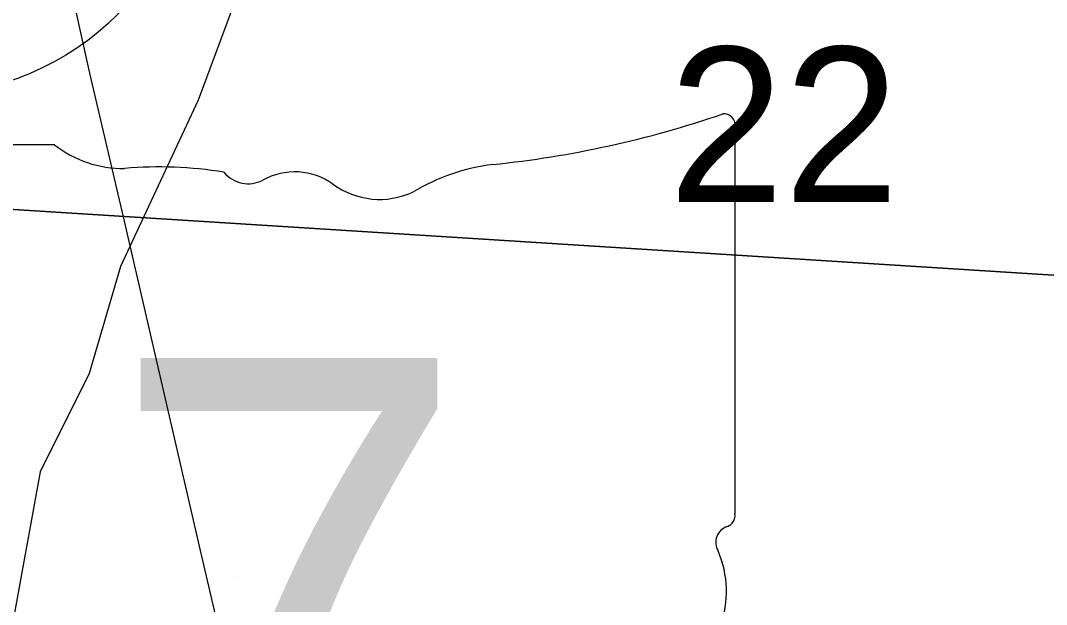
# Model space of a CAD drawing. Extents: x 396.2 to 468.4, y 232.6 to 279.1.
# Drawn here: x 423.832 to 424.1091, y 273.3773 to 273.535 of the extents above; entities that cross this region are included whole.
import ezdxf

# ---------------------------------------------------------------- set-up
doc = ezdxf.new("R2010")
doc.units = 0
for name, color, linetype in [('GM_X_Minor_River', 7, 'Continuous'), ('GM_X_Section', 7, 'Continuous'), ('GM_X_Section_Text', 7, 'Continuous'), ('GM_X_State_Location', 7, 'Continuous'), ('GM_X_State_Route', 7, 'Continuous'), ('GM_X_State_Shield', 7, 'Continuous'), ('GM_X_Unincorporated', 7, 'Continuous')]:
    doc.layers.add(name, color=color, linetype=linetype)

msp = doc.modelspace()

# ---------------------------------------------------------------- linework, layer by layer
at = {"layer": 'GM_X_Minor_River'}
msp.add_lwpolyline([(423.95918266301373, 273.70324246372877), (423.9594516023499, 273.678079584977), (423.95561637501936, 273.66377087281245), (423.94196296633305, 273.63724435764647), (423.9234440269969, 273.612392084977), (423.8997641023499, 273.56681822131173), (423.8800065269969, 273.51352466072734), (423.8589913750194, 273.4686250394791), (423.8505538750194, 273.4396534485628), (423.83727736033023, 273.41311367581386), (423.83001789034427, 273.3730909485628), (423.8311959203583, 273.2997651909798), (423.8186940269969, 273.261428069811), (423.7975462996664, 273.23703981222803), (423.78878114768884, 273.23466102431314), (423.7646144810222, 273.23543185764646), (423.7219534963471, 273.2246401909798), (423.71059175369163, 273.22386367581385), (423.66617129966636, 273.22983716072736), (423.6278266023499, 273.2242254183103)], dxfattribs=at)
at = {"layer": 'GM_X_Section'}
for points in [[(423.7759990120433, 273.6124972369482), (424.29450167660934, 273.58245504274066), (424.2979071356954, 273.57468064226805), (424.3055596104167, 273.55349094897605), (424.30861794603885, 273.5462992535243), (424.3135847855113, 273.5341970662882), (424.32121841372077, 273.5171718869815), (424.32465598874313, 273.5099865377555), (424.32924358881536, 273.4974989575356), (424.3433983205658, 273.4596571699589), (424.34623472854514, 273.45137064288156), (423.7687678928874, 273.48788393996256)], [(424.34623472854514, 273.45137064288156), (424.3602384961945, 273.4104587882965), (424.3640678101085, 273.3994879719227), (424.3667407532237, 273.39381304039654), (424.3686556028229, 273.3877525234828), (424.3720931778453, 273.3794294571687), (424.38205185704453, 273.3499107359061), (424.38720966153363, 273.33532484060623), (423.7621656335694, 273.37413607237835), (423.7687678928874, 273.48788393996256)]]:
    msp.add_lwpolyline(points, close=True, dxfattribs=at)
at = {"layer": 'GM_X_State_Route'}
msp.add_lwpolyline([(423.9823649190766, 272.9535976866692), (423.9692850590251, 273.01179516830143), (423.96177891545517, 273.0438640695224), (423.9435292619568, 273.1225543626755), (423.9380425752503, 273.1457563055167), (423.92879657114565, 273.1848405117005), (423.9204640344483, 273.218226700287), (423.9136351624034, 273.25021481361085), (423.90521559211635, 273.28526630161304), (423.8944596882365, 273.3325215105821), (423.88033593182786, 273.3930305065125), (423.86003581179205, 273.4808238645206), (423.85072767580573, 273.52077794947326), (423.8446320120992, 273.5480623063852)], dxfattribs=at)
at = {"layer": 'GM_X_State_Shield'}
for p, q in [((424.0250026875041, 273.4017426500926), (424.0250026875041, 273.5064280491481)), ((423.8411479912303, 273.50146872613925), (423.7639315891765, 273.50146872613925)), ((424.02497699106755, 273.40176834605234), (424.0250026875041, 273.4017426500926))]:
    msp.add_line(p, q, dxfattribs=at)
for centre, radius, start, end in [((423.93108076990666, 273.77430088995), 0.2796157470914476, 275.8444694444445, 288.9064527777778), ((424.022078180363, 273.5068622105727), 0.0029352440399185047, 351.8620861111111, 97.738), ((423.8595370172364, 273.5247006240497), 0.02962754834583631, 231.61950555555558, 271.11188333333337), ((423.9667465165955, 273.44034594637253), 0.056254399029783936, 97.34618055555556, 120.7688527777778), ((423.8693603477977, 273.3891189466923), 0.10636255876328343, 80.48669166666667, 94.98826944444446), ((423.89350712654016, 273.49948904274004), 0.00854732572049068, 219.79206111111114, 297.1023694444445), ((423.90605477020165, 273.47635897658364), 0.017770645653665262, 54.466683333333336, 119.14113055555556), ((423.92899159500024, 273.5080837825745), 0.021377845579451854, 233.85620555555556, 294.82819166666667), ((424.0218711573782, 273.4013381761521), 0.003141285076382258, 289.6038111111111, 7.734130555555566), ((424.0243245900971, 273.3940574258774), 0.004542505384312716, 107.94398333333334, 210.33696666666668), ((423.99542553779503, 273.3808244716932), 0.02726868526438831, 340.0329638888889, 23.649566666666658)]:
    msp.add_arc(centre, radius, start, end, dxfattribs=at)
at = {"layer": 'GM_X_Unincorporated'}
msp.add_circle((423.805606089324, 273.58925193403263), 0.07440318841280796, dxfattribs=at)

# ---------------------------------------------------------------- texts
at = {"layer": 'GM_X_Section_Text'}
msp.add_text('22', height=0.0418560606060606, rotation=1e-05, dxfattribs=at).set_placement((424.0070898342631, 273.485968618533))
at = {"layer": 'GM_X_State_Location'}
for s, p in [('s', (423.89020016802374, 273.38466113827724)), ('r', (423.8901904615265, 273.38466113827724))]:
    msp.add_text(s, height=0.0001893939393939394, dxfattribs=at).set_placement(p)
at = {"layer": 'GM_X_State_Shield'}
msp.add_text('7', height=0.13183620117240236, dxfattribs=at).set_placement((423.85539534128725, 273.3120171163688))

doc.saveas('drawing.dxf')
